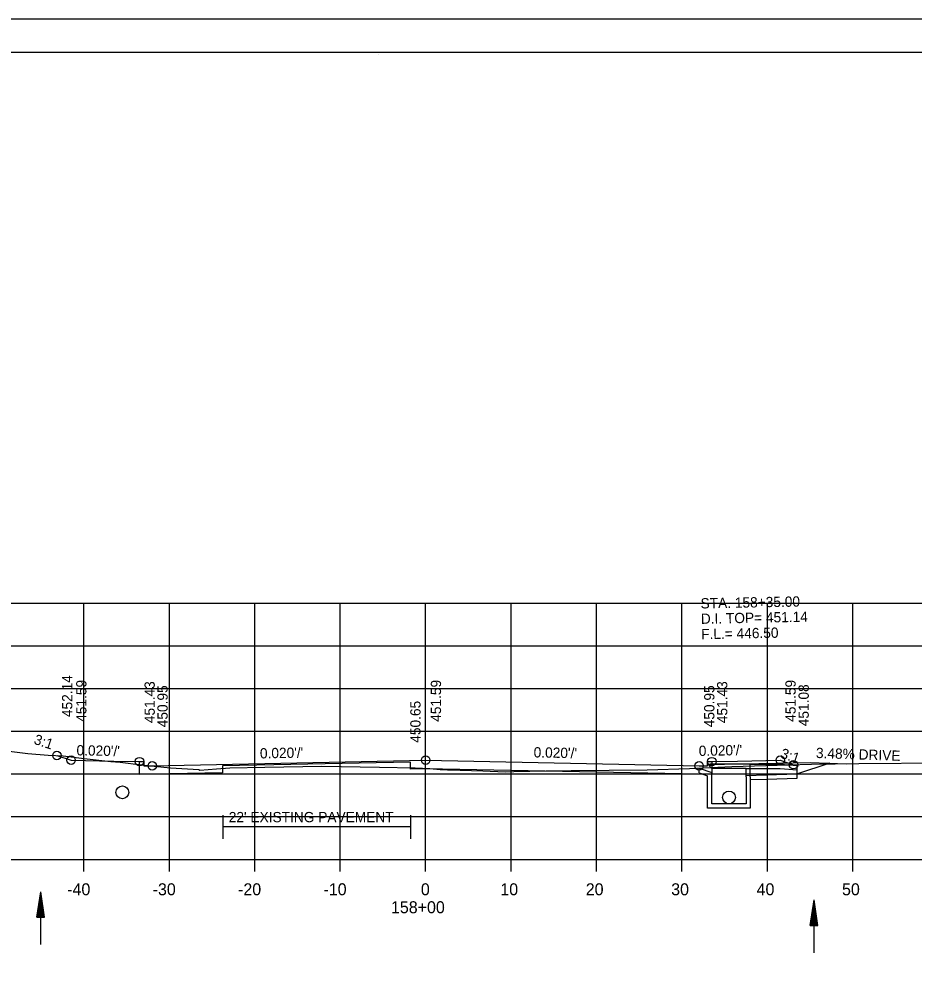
# Model space of a CAD drawing. Extents: x 1538688 to 1540766, y 656250 to 671912.
# Drawn here: x 1538810.6 to 1538915.3, y 666680.5 to 666791.5 of the extents above; entities that cross this region are included whole.
import ezdxf

# ---------------------------------------------------------------- set-up
doc = ezdxf.new("R2010")
doc.units = 0
for name, color, linetype in [('15', 7, 'Continuous'), ('16', 7, 'Continuous'), ('18', 7, 'Continuous'), ('20', 7, 'Continuous'), ('22', 7, 'Continuous'), ('26', 7, 'Continuous'), ('39', 7, 'Continuous'), ('40', 7, 'Continuous'), ('41', 7, 'Continuous'), ('42', 7, 'Continuous'), ('7', 7, 'Continuous'), ('Borings', 7, 'Continuous'), ('Horizontal Alignment', 7, 'Continuous'), ('RipRap', 7, 'Continuous'), ('Wall Heights', 7, 'Continuous')]:
    doc.layers.add(name, color=color, linetype=linetype)

msp = doc.modelspace()

# ---------------------------------------------------------------- linework, layer by layer
at = {"layer": '15'}
for p, q in [((1538812.67, 666686.32), (1538813.12, 666689.32)), ((1538812.75, 666686.32), (1538813.12, 666688.82)), ((1538813.57, 666686.32), (1538813.12, 666689.32)), ((1538813.5, 666686.32), (1538813.12, 666688.82)), ((1538812.83, 666686.32), (1538813.12, 666688.3)), ((1538812.9, 666686.32), (1538813.12, 666687.8)), ((1538813.42, 666686.32), (1538813.12, 666688.3)), ((1538813.35, 666686.32), (1538813.12, 666687.8)), ((1538903.19, 666685.36), (1538903.64, 666688.36)), ((1538903.27, 666685.36), (1538903.64, 666687.86)), ((1538904.09, 666685.36), (1538903.64, 666688.36)), ((1538904.02, 666685.36), (1538903.64, 666687.86)), ((1538812.98, 666686.32), (1538813.12, 666687.29)), ((1538813.05, 666686.32), (1538813.12, 666686.79)), ((1538813.27, 666686.32), (1538813.12, 666687.29)), ((1538813.19, 666686.32), (1538813.12, 666686.79)), ((1538903.34, 666685.36), (1538903.64, 666687.35)), ((1538903.42, 666685.36), (1538903.64, 666686.85)), ((1538903.94, 666685.36), (1538903.64, 666687.35)), ((1538903.87, 666685.36), (1538903.64, 666686.85)), ((1538812.67, 666686.32), (1538813.57, 666686.32)), ((1538903.5, 666685.36), (1538903.64, 666686.34)), ((1538903.57, 666685.36), (1538903.64, 666685.84)), ((1538903.79, 666685.36), (1538903.64, 666686.34)), ((1538903.71, 666685.36), (1538903.64, 666685.84)), ((1538903.19, 666685.36), (1538904.09, 666685.36))]:
    msp.add_line(p, q, dxfattribs=at)
at = {"layer": '16'}
for p, q in [((1538891.18, 666704.21), (1538903.18, 666704.45)), ((1538903.18, 666704.45), (1538907.5, 666704.3))]:
    msp.add_line(p, q, dxfattribs=at)
at = {"layer": '18'}
msp.add_lwpolyline([(1538805.97, 666706.2), (1538811.61, 666705.51), (1538814.01, 666705.31), (1538815.76, 666705.2), (1538818.21, 666704.91), (1538821.33, 666704.54), (1538822.41, 666704.48), (1538824.87, 666704.15), (1538828.33, 666703.83), (1538831.62, 666703.62), (1538831.76, 666703.53), (1538833.71, 666703.69), (1538835.26, 666703.81), (1538839.34, 666703.89), (1538846.04, 666704.02), (1538852.76, 666703.9), (1538856.95, 666703.81), (1538858.66, 666703.72), (1538859.87, 666703.63), (1538860.72, 666703.58), (1538862.21, 666703.53), (1538864.86, 666703.45), (1538867.49, 666703.33), (1538868.5, 666703.37), (1538872.28, 666703.45), (1538875.22, 666703.49), (1538884.12, 666703.59), (1538889.08, 666703.73), (1538894.03, 666703.98), (1538900.65, 666704.16), (1538903.33, 666704.26), (1538908.88, 666704.31), (1538918.83, 666704.39)], dxfattribs=at)
at = {"layer": '20'}
msp.add_lwpolyline([(1538815.02, 666705.25), (1538816.67, 666704.7), (1538821.67, 666704.6), (1538824.67, 666704.54), (1538825.17, 666704.54), (1538825.18, 666704.04), (1538826.18, 666704.06), (1538858.18, 666704.7), (1538890.18, 666704.06), (1538891.18, 666704.04), (1538891.19, 666704.54), (1538891.69, 666704.54), (1538894.69, 666704.6), (1538899.69, 666704.7), (1538901.23, 666704.18)], dxfattribs=at)
at = {"layer": '22'}
for p, q in [((1538718.18, 666723.1), (1538998.18, 666723.1)), ((1538818.18, 666693.1), (1538818.18, 666723.1)), ((1538828.18, 666693.1), (1538828.18, 666723.1)), ((1538838.18, 666693.1), (1538838.18, 666723.1)), ((1538848.18, 666693.1), (1538848.18, 666723.1)), ((1538858.18, 666693.1), (1538858.18, 666723.1)), ((1538868.18, 666693.1), (1538868.18, 666723.1)), ((1538878.18, 666693.1), (1538878.18, 666723.1)), ((1538888.18, 666693.1), (1538888.18, 666723.1)), ((1538898.18, 666693.1), (1538898.18, 666723.1)), ((1538908.18, 666693.1), (1538908.18, 666723.1)), ((1538718.18, 666718.1), (1538998.18, 666718.1)), ((1538718.18, 666713.1), (1538998.18, 666713.1)), ((1538718.18, 666708.1), (1538998.18, 666708.1)), ((1538718.18, 666703.1), (1538998.18, 666703.1)), ((1538718.18, 666698.1), (1538998.18, 666698.1)), ((1538718.18, 666693.1), (1538998.18, 666693.1))]:
    msp.add_line(p, q, dxfattribs=at)
at = {"layer": '26'}
msp.add_line((1538687.78, 666791.46), (1539021.11, 666791.46), dxfattribs=at)
msp.add_lwpolyline([(1538687.77, 666791.46), (1539021.11, 666791.46), (1539021.11, 666578.12), (1538687.77, 666578.12)], close=True, dxfattribs=at)
for centre in [(1538815.02, 666705.25), (1538816.67, 666704.7), (1538824.67, 666704.54), (1538826.18, 666704.06), (1538858.18, 666704.7), (1538890.18, 666704.06), (1538891.69, 666704.54), (1538899.69, 666704.7), (1538901.23, 666704.18)]:
    msp.add_circle(centre, 0.5, dxfattribs=at)
at = {"layer": '39'}
for p, q in [((1538901.64, 666703.1), (1538905.53, 666704.39)), ((1538890.18, 666703.77), (1538891.68, 666703.25)), ((1538890.18, 666703.77), (1538891.68, 666703.25)), ((1538890.18, 666703.24), (1538891.18, 666702.89)), ((1538890.18, 666703.24), (1538891.18, 666702.89)), ((1538891.34, 666704.08), (1538891.43, 666704.25)), ((1538891.34, 666704.08), (1538891.43, 666704.25)), ((1538891.34, 666704.08), (1538891.68, 666703.75)), ((1538891.34, 666704.08), (1538891.68, 666703.75)), ((1538896.18, 666704.25), (1538891.43, 666704.25)), ((1538896.18, 666704.25), (1538891.43, 666704.25)), ((1538895.68, 666703.75), (1538891.68, 666703.75)), ((1538895.68, 666703.75), (1538891.68, 666703.75)), ((1538891.68, 666702.75), (1538891.68, 666703.25)), ((1538891.68, 666702.75), (1538891.68, 666703.25)), ((1538895.68, 666702.75), (1538895.68, 666703.75)), ((1538896.18, 666702.75), (1538896.18, 666704.25)), ((1538899.66, 666704.25), (1538901.69, 666704.09)), ((1538899.69, 666703.75), (1538901.68, 666703.59)), ((1538891.18, 666702.75), (1538891.18, 666702.89)), ((1538891.18, 666702.75), (1538891.18, 666702.89)), ((1538813.12, 666683.13), (1538813.12, 666689.32)), ((1538903.64, 666682.18), (1538903.64, 666688.36))]:
    msp.add_line(p, q, dxfattribs=at)
for points in [[(1538890.18, 666703.24), (1538890.18, 666703.77)], [(1538890.18, 666703.24), (1538890.18, 666703.77)], [(1538895.68, 666703.75), (1538898.18, 666703.75), (1538899.69, 666703.75)], [(1538896.18, 666704.25), (1538898.18, 666704.25), (1538899.69, 666704.25)], [(1538896.18, 666702.43), (1538898.11, 666702.49), (1538901.66, 666702.6), (1538901.68, 666704.1)], [(1538896.18, 666702.75), (1538896.18, 666699.1), (1538893.68, 666699.1), (1538891.18, 666699.1), (1538891.18, 666702.75)], [(1538895.68, 666702.75), (1538895.68, 666699.6), (1538893.68, 666699.6), (1538891.68, 666699.6), (1538891.68, 666702.75)], [(1538895.68, 666702.91), (1538898.09, 666702.99), (1538901.64, 666703.1)]]:
    msp.add_lwpolyline(points, dxfattribs=at)
for centre in [(1538822.68, 666700.94), (1538893.68, 666700.35)]:
    msp.add_circle(centre, 0.75, dxfattribs=at)
at = {"layer": '7'}
for p, q in [((1538834.42, 666698.26), (1538834.42, 666695.51)), ((1538856.42, 666698.26), (1538856.42, 666695.51)), ((1538856.42, 666696.89), (1538834.42, 666696.89))]:
    msp.add_line(p, q, dxfattribs=at)
at = {"layer": 'Borings'}
for p, q in [((1538718.18, 666693.1), (1538998.18, 666693.1)), ((1538818.18, 666691.7), (1538818.18, 666693.1)), ((1538828.18, 666691.7), (1538828.18, 666693.1)), ((1538838.18, 666691.7), (1538838.18, 666693.1)), ((1538848.18, 666691.7), (1538848.18, 666693.1)), ((1538858.18, 666691.7), (1538858.18, 666693.1)), ((1538868.18, 666691.7), (1538868.18, 666693.1)), ((1538878.18, 666691.7), (1538878.18, 666693.1)), ((1538888.18, 666691.7), (1538888.18, 666693.1)), ((1538898.18, 666691.7), (1538898.18, 666693.1)), ((1538908.18, 666691.7), (1538908.18, 666693.1))]:
    msp.add_line(p, q, dxfattribs=at)
at = {"layer": 'RipRap'}
for p, q in [((1538700.18, 666787.56), (1539016.36, 666787.56)), ((1538852.7, 666787.3), (1538852.7, 666787.3)), ((1538852.7, 666787.3), (1538852.7, 666787.3))]:
    msp.add_line(p, q, dxfattribs=at)
at = {"layer": 'Wall Heights'}
msp.add_lwpolyline([(1538891.69, 666704.54), (1538891.69, 666703.04), (1538890.18, 666703.06), (1538858.18, 666703.7), (1538856.39, 666703.66), (1538856.39, 666704.49), (1538834.39, 666704.05), (1538834.39, 666703.22), (1538826.18, 666703.06), (1538824.67, 666703.04), (1538824.67, 666704.54)], dxfattribs=at)

# ---------------------------------------------------------------- texts
at = {"layer": '16'}
msp.add_text('3.48% DRIVE', height=1.2, rotation=358.0081, dxfattribs=at).set_placement((1538903.85, 666704.97))
at = {"layer": '40'}
for s, p in [('STA. 158+35.00', (1538890.37, 666722.46)), ('D.I. TOP= 451.14', (1538890.4, 666720.66)), ('F.L.= 446.50', (1538890.44, 666718.86))]:
    msp.add_text(s, height=1.2, rotation=1.1458, dxfattribs=at).set_placement(p)
at = {"layer": '41'}
for s, p in [('452.14', (1538816.82, 666709.75)), ('451.59', (1538818.47, 666709.2)), ('451.43', (1538826.47, 666709.04)), ('450.95', (1538827.98, 666708.56)), ('451.59', (1538859.98, 666709.2)), ('450.95', (1538891.98, 666708.56)), ('451.43', (1538893.49, 666709.04)), ('451.59', (1538901.49, 666709.2)), ('451.08', (1538903.03, 666708.68)), ('450.65', (1538857.58, 666706.75))]:
    msp.add_text(s, height=1.2, rotation=90, dxfattribs=at).set_placement(p)
at = {"layer": '42'}
for s, rotation, p in [('3:1', 341.5651, (1538812.23, 666706.65)), ("0.020'/'", 1.1458, (1538890.16, 666705.2)), ("0.020'/'", 358.8542, (1538817.3, 666705.28)), ("0.020'/'", 1.1458, (1538838.79, 666704.91)), ("0.020'/'", 358.8542, (1538870.81, 666705.04)), ('3:1', 341.5651, (1538899.62, 666705.01))]:
    msp.add_text(s, height=1.2, rotation=rotation, dxfattribs=at).set_placement(p)
at = {"layer": '7'}
msp.add_text("22' EXISTING PAVEMENT", height=1.2, dxfattribs=at).set_placement((1538835.13, 666697.45))
at = {"layer": 'Horizontal Alignment'}
for s, p in [('-40', (1538816.22, 666688.9)), ('-30', (1538826.22, 666688.9)), ('-20', (1538836.22, 666688.9)), ('-10', (1538846.22, 666688.9)), ('0', (1538857.62, 666688.9)), ('10', (1538866.92, 666688.9)), ('20', (1538876.92, 666688.9)), ('30', (1538886.92, 666688.9)), ('40', (1538896.92, 666688.9)), ('50', (1538906.92, 666688.9)), ('158+00', (1538854.12, 666686.8))]:
    msp.add_text(s, height=1.4, dxfattribs=at).set_placement(p)

doc.saveas('drawing.dxf')
